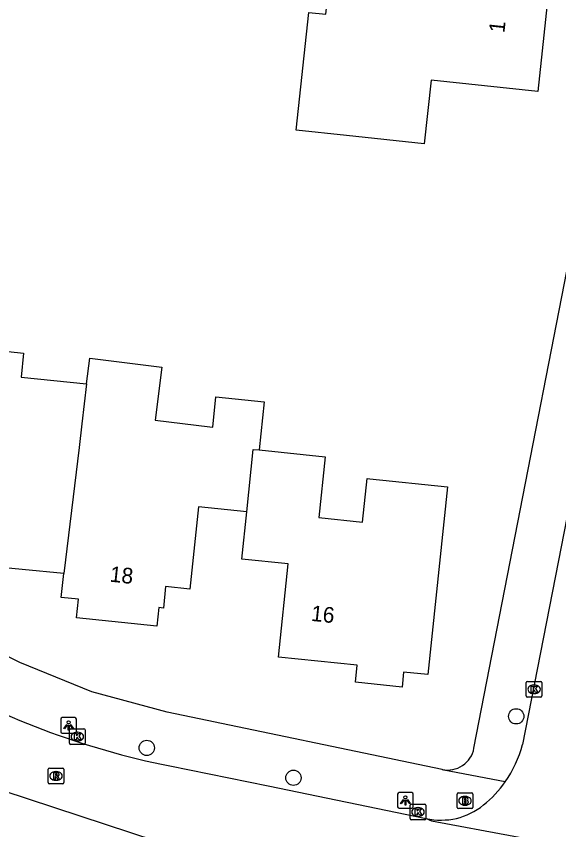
# Model space of a CAD drawing. Extents: x 162398 to 163643, y 386453 to 387397.
# Drawn here: x 162942.8 to 162977.4, y 386904.9 to 386956.9 of the extents above; entities that cross this region are included whole.
import ezdxf

# ---------------------------------------------------------------- set-up
doc = ezdxf.new("R2010")
doc.units = 0
for name, color, linetype in [('IMGEO_Boom', 7, 'Continuous'), ('IMGEO_Brandkraan', 7, 'Continuous'), ('IMGEO_Kolk', 7, 'Continuous'), ('IMGEO_Lichtpunt', 7, 'Continuous'), ('IMGEO_Pand', 7, 'Continuous'), ('IMGEO_Pand_nummerreeks', 7, 'Continuous'), ('IMGEO_Rijbaan_lokaal_open', 7, 'Continuous'), ('IMGEO_Rioolput', 7, 'Continuous'), ('IMGEO_Voetpad_open', 7, 'Continuous')]:
    doc.layers.add(name, color=color, linetype=linetype)

msp = doc.modelspace()

# ---------------------------------------------------------------- linework, layer by layer
at = {"layer": 'IMGEO_Boom'}
for centre in [(162974.721, 386912.151), (162951.105, 386910.133), (162960.482, 386908.221)]:
    msp.add_circle(centre, 0.489, dxfattribs=at)
at = {"layer": 'IMGEO_Brandkraan'}
for p, q in [((162970.948, 386906.324), (162970.948, 386907.176)), ((162971.023, 386907.25), (162971.875, 386907.25)), ((162971.436, 386907.03), (162971.461, 386907.03)), ((162971.949, 386907.176), (162971.949, 386906.324)), ((162971.459, 386906.47), (162971.434, 386906.47)), ((162971.875, 386906.25), (162971.023, 386906.25))]:
    msp.add_line(p, q, dxfattribs=at)
for points in [[(162970.948, 386906.324), (162970.948, 386907.176)], [(162971.023, 386907.25), (162971.875, 386907.25)], [(162971.296, 386906.95), (162971.296, 386906.55), (162971.509, 386906.55)], [(162971.527, 386906.95), (162971.296, 386906.95)], [(162971.475, 386906.869), (162971.421, 386906.869), (162971.421, 386906.793)], [(162971.949, 386907.176), (162971.949, 386906.324)], [(162971.421, 386906.793), (162971.474, 386906.793)], [(162971.483, 386906.717), (162971.421, 386906.717), (162971.421, 386906.636)], [(162971.421, 386906.636), (162971.483, 386906.636)], [(162971.875, 386906.25), (162971.023, 386906.25)]]:
    msp.add_lwpolyline(points, dxfattribs=at)
for centre, radius, start, end in [((162971.025, 386907.174), 0.0765, 91.552, 178.448), ((162971.025, 386907.174), 0.0765, 91.552, 178.448), ((162971.476, 386906.831), 0.0379, 267.8285, 90.9355), ((162971.531, 386906.805), 0.145, 59.4692, 91.5367), ((162971.556, 386906.852), 0.0922, 285.5137, 58.1501), ((162971.873, 386907.174), 0.0765, 1.552, 88.448), ((162971.873, 386907.174), 0.0765, 1.552, 88.448), ((162971.484, 386906.676), 0.0404, 269.8759, 90.5077), ((162971.515, 386906.801), 0.251, 268.6676, 293.5347), ((162971.561, 386906.66), 0.105, 301.3115, 78.989), ((162971.025, 386906.326), 0.0765, 181.552, 268.448), ((162971.025, 386906.326), 0.0765, 181.552, 268.448), ((162971.873, 386906.326), 0.0765, 271.552, 358.448), ((162971.873, 386906.326), 0.0765, 271.552, 358.448)]:
    msp.add_arc(centre, radius, start, end, dxfattribs=at)
for centre, major_axis, ratio, start_param, end_param in [((162971.435, 386906.75), (-0.387, 0.002), 0.722429, 4.712389, 7.853982), ((162971.46, 386906.75), (-0.39, 0.002), 0.717154, 1.570796, 4.712389)]:
    msp.add_ellipse(centre, major_axis=major_axis, ratio=ratio, start_param=start_param, end_param=end_param, dxfattribs=at)
at = {"layer": 'IMGEO_Kolk'}
for p, q in [((162975.364, 386913.458), (162975.364, 386914.31)), ((162975.439, 386914.384), (162976.291, 386914.384)), ((162975.852, 386914.164), (162975.877, 386914.164)), ((162976.365, 386914.31), (162976.365, 386913.458)), ((162976.291, 386913.384), (162975.439, 386913.384)), ((162975.875, 386913.604), (162975.85, 386913.604)), ((162946.163, 386910.429), (162946.163, 386911.281)), ((162946.238, 386911.355), (162947.09, 386911.355)), ((162946.651, 386911.135), (162946.676, 386911.135)), ((162947.164, 386911.281), (162947.164, 386910.429)), ((162946.674, 386910.575), (162946.649, 386910.575)), ((162947.09, 386910.355), (162946.238, 386910.355)), ((162967.944, 386905.61), (162967.944, 386906.462)), ((162968.019, 386906.536), (162968.871, 386906.536)), ((162968.945, 386906.462), (162968.945, 386905.61)), ((162968.432, 386906.316), (162968.457, 386906.316)), ((162968.871, 386905.536), (162968.019, 386905.536)), ((162968.455, 386905.756), (162968.43, 386905.756))]:
    msp.add_line(p, q, dxfattribs=at)
for points in [[(162975.364, 386913.458), (162975.364, 386914.31)], [(162975.439, 386914.384), (162976.291, 386914.384)], [(162976.365, 386914.31), (162976.365, 386913.458)], [(162975.685, 386914.084), (162975.808, 386914.084), (162975.808, 386913.933), (162975.938, 386914.084), (162976.102, 386914.084), (162975.956, 386913.933), (162976.109, 386913.684), (162975.957, 386913.684), (162975.872, 386913.848), (162975.808, 386913.781), (162975.808, 386913.684), (162975.685, 386913.684), (162975.685, 386914.084)], [(162976.291, 386913.384), (162975.439, 386913.384)], [(162946.163, 386910.429), (162946.163, 386911.281)], [(162946.238, 386911.355), (162947.09, 386911.355)], [(162946.484, 386911.055), (162946.607, 386911.055), (162946.607, 386910.904), (162946.737, 386911.055), (162946.901, 386911.055), (162946.755, 386910.904), (162946.908, 386910.655), (162946.756, 386910.655), (162946.671, 386910.819), (162946.607, 386910.752), (162946.607, 386910.655), (162946.484, 386910.655), (162946.484, 386911.055)], [(162947.164, 386911.281), (162947.164, 386910.429)], [(162947.09, 386910.355), (162946.238, 386910.355)], [(162967.944, 386905.61), (162967.944, 386906.462)], [(162968.019, 386906.536), (162968.871, 386906.536)], [(162968.945, 386906.462), (162968.945, 386905.61)], [(162968.265, 386906.236), (162968.388, 386906.236), (162968.388, 386906.085), (162968.518, 386906.236), (162968.682, 386906.236), (162968.536, 386906.085), (162968.689, 386905.836), (162968.537, 386905.836), (162968.452, 386906), (162968.388, 386905.933), (162968.388, 386905.836), (162968.265, 386905.836), (162968.265, 386906.236)], [(162968.871, 386905.536), (162968.019, 386905.536)]]:
    msp.add_lwpolyline(points, dxfattribs=at)
for centre, start, end in [((162975.441, 386914.308), 91.552, 178.448), ((162975.441, 386914.308), 91.552, 178.448), ((162976.289, 386914.308), 1.552, 88.448), ((162976.289, 386914.308), 1.552, 88.448), ((162975.441, 386913.46), 181.552, 268.448), ((162975.441, 386913.46), 181.552, 268.448), ((162976.289, 386913.46), 271.552, 358.448), ((162976.289, 386913.46), 271.552, 358.448), ((162946.24, 386911.279), 91.552, 178.448), ((162946.24, 386911.279), 91.552, 178.448), ((162947.088, 386911.279), 1.552, 88.448), ((162947.088, 386911.279), 1.552, 88.448), ((162946.24, 386910.431), 181.552, 268.448), ((162946.24, 386910.431), 181.552, 268.448), ((162947.088, 386910.431), 271.552, 358.448), ((162947.088, 386910.431), 271.552, 358.448), ((162968.021, 386906.46), 91.552, 178.448), ((162968.021, 386906.46), 91.552, 178.448), ((162968.869, 386906.46), 1.552, 88.448), ((162968.869, 386906.46), 1.552, 88.448), ((162968.021, 386905.612), 181.552, 268.448), ((162968.021, 386905.612), 181.552, 268.448), ((162968.869, 386905.612), 271.552, 358.448), ((162968.869, 386905.612), 271.552, 358.448)]:
    msp.add_arc(centre, 0.0765, start, end, dxfattribs=at)
for centre, major_axis, ratio, start_param, end_param in [((162975.851, 386913.884), (-0.387, 0.002), 0.722429, 4.712389, 7.853982), ((162975.876, 386913.884), (-0.39, 0.002), 0.717154, 1.570796, 4.712389), ((162946.65, 386910.855), (-0.387, 0.002), 0.722429, 4.712389, 7.853982), ((162946.675, 386910.855), (-0.39, 0.002), 0.717154, 1.570796, 4.712389), ((162968.431, 386906.036), (-0.387, 0.002), 0.722429, 4.712389, 7.853982), ((162968.456, 386906.036), (-0.39, 0.002), 0.717154, 1.570796, 4.712389)]:
    msp.add_ellipse(centre, major_axis=major_axis, ratio=ratio, start_param=start_param, end_param=end_param, dxfattribs=at)
at = {"layer": 'IMGEO_Lichtpunt'}
for p, q in [((162946.515, 386912.07), (162945.707, 386912.07)), ((162946.515, 386912.07), (162945.707, 386912.07)), ((162945.613, 386911.975), (162945.613, 386911.168)), ((162945.613, 386911.975), (162945.613, 386911.168)), ((162946.609, 386911.168), (162946.609, 386911.975)), ((162946.609, 386911.168), (162946.609, 386911.975)), ((162945.707, 386911.074), (162946.515, 386911.074)), ((162945.707, 386911.074), (162946.515, 386911.074)), ((162967.14, 386907.179), (162967.14, 386906.372)), ((162967.14, 386907.179), (162967.14, 386906.372)), ((162968.042, 386907.274), (162967.234, 386907.274)), ((162968.042, 386907.274), (162967.234, 386907.274)), ((162968.136, 386906.372), (162968.136, 386907.179)), ((162968.136, 386906.372), (162968.136, 386907.179)), ((162967.234, 386906.278), (162968.042, 386906.278)), ((162967.234, 386906.278), (162968.042, 386906.278))]:
    msp.add_line(p, q, dxfattribs=at)
for points in [[(162945.987, 386911.639), (162946.026, 386911.611), (162945.838, 386911.349), (162945.8, 386911.376), (162945.987, 386911.639)], [(162946.089, 386911.591), (162946.136, 386911.591), (162946.136, 386911.269), (162946.089, 386911.269), (162946.089, 386911.591)], [(162946.199, 386911.611), (162946.237, 386911.638), (162946.424, 386911.376), (162946.385, 386911.348), (162946.199, 386911.611)], [(162967.514, 386906.843), (162967.553, 386906.815), (162967.365, 386906.553), (162967.327, 386906.58), (162967.514, 386906.843)], [(162967.616, 386906.795), (162967.663, 386906.795), (162967.663, 386906.473), (162967.616, 386906.473), (162967.616, 386906.795)], [(162967.726, 386906.815), (162967.764, 386906.842), (162967.951, 386906.58), (162967.912, 386906.552), (162967.726, 386906.815)]]:
    msp.add_lwpolyline(points, dxfattribs=at)
for centre in [(162946.112, 386911.773), (162967.639, 386906.977)]:
    msp.add_circle(centre, 0.0994, dxfattribs=at)
for centre, start, end in [((162945.707, 386911.975), 90, 180), ((162945.707, 386911.975), 90, 180), ((162946.515, 386911.975), 0, 90), ((162946.515, 386911.975), 0, 90), ((162945.707, 386911.168), 180, 270), ((162945.707, 386911.168), 180, 270), ((162946.515, 386911.168), 270, 0), ((162946.515, 386911.168), 270, 360), ((162967.234, 386907.179), 90, 180), ((162967.234, 386907.179), 90, 180), ((162968.042, 386907.179), 0, 90), ((162968.042, 386907.179), 0, 90), ((162967.234, 386906.372), 180, 270), ((162967.234, 386906.372), 180, 270), ((162968.042, 386906.372), 270, 0), ((162968.042, 386906.372), 270, 360)]:
    msp.add_arc(centre, 0.0946, start, end, dxfattribs=at)
at = {"layer": 'IMGEO_Pand'}
for points in [[(162976.875, 386959.335), (162976.101, 386952.097), (162969.281, 386952.826), (162968.845, 386948.752), (162963.874, 386949.284), (162960.658, 386949.628), (162961.463, 386957.162), (162962.555, 386957.045), (162962.892, 386960.2), (162962.945, 386960.698), (162962.97, 386960.928), (162965.077, 386960.703)], [(162935.975, 386936.428), (162938.919, 386936.121), (162938.889, 386935.832), (162943.233, 386935.379), (162943.073, 386933.841), (162947.256, 386933.404)], [(162947.256, 386933.404), (162947.456, 386935.045), (162952.066, 386934.484), (162951.653, 386931.092), (162955.145, 386930.667), (162955.326, 386930.645), (162955.529, 386932.589), (162958.603, 386932.269), (162958.283, 386929.195)], [(162947.256, 386933.404), (162946.954, 386930.845), (162946.776, 386929.332), (162945.795, 386921.277)], [(162945.795, 386921.277), (162937.784, 386922.045), (162937.914, 386923.288), (162938.496, 386928.866), (162935.219, 386929.208)], [(162958.283, 386929.195), (162962.519, 386928.753), (162962.113, 386924.861), (162964.894, 386924.571), (162965.185, 386927.367), (162965.363, 386927.348), (162970.336, 386926.83), (162969.083, 386914.816), (162967.524, 386914.979), (162967.423, 386914.016), (162964.444, 386914.327), (162964.558, 386915.416), (162959.532, 386915.94), (162960.153, 386921.893), (162957.193, 386922.202), (162957.508, 386925.217)], [(162957.508, 386925.217), (162957.898, 386929.209), (162958.283, 386929.195)], [(162957.508, 386925.217), (162954.404, 386925.541), (162953.856, 386920.291), (162952.313, 386920.452), (162952.17, 386919.077), (162951.872, 386919.108), (162951.748, 386917.916), (162946.608, 386918.451), (162946.732, 386919.644), (162945.637, 386919.758), (162945.795, 386921.277)]]:
    msp.add_lwpolyline(points, dxfattribs=at)
at = {"layer": 'IMGEO_Rijbaan_lokaal_open'}
for points in [[(162982.357, 386947.293), (162975.116, 386910.354)], [(162952.574, 386908.978), (162958.875, 386907.712), (162968.963, 386905.626)], [(162951.708, 386904.178), (162938.667, 386908.445)], [(162968.963, 386905.626), (162969.299, 386905.46), (162985.093, 386902.521), (162985.263, 386902.621)]]:
    msp.add_lwpolyline(points, dxfattribs=at)
for centre, radius, start, end in [((162962.901, 386960.241), 52.293, 240.0812, 258.6099), ((162968.219, 386912.053), 7.103, 324.7686, 346.1636), ((162968.216, 386912.041), 7.099, 308.466, 324.8575), ((162969.93, 386909.768), 4.253, 256.8567, 309.438)]:
    msp.add_arc(centre, radius, start, end, dxfattribs=at)
at = {"layer": 'IMGEO_Rioolput'}
for p, q in [((162944.806, 386907.916), (162944.806, 386908.768)), ((162944.881, 386908.842), (162945.733, 386908.842)), ((162945.294, 386908.622), (162945.319, 386908.622)), ((162945.807, 386908.768), (162945.807, 386907.916)), ((162945.317, 386908.062), (162945.292, 386908.062)), ((162945.733, 386907.842), (162944.881, 386907.842))]:
    msp.add_line(p, q, dxfattribs=at)
for points in [[(162944.806, 386907.916), (162944.806, 386908.768)], [(162944.881, 386908.842), (162945.733, 386908.842)], [(162945.395, 386908.54), (162945.143, 386908.542), (162945.143, 386908.142)], [(162945.321, 386908.461), (162945.267, 386908.461), (162945.267, 386908.38)], [(162945.807, 386908.768), (162945.807, 386907.916)], [(162945.143, 386908.142), (162945.267, 386908.142), (162945.267, 386908.304), (162945.278, 386908.304)], [(162945.267, 386908.38), (162945.319, 386908.38)], [(162945.325, 386908.275), (162945.396, 386908.142), (162945.536, 386908.142), (162945.471, 386908.268)], [(162945.733, 386907.842), (162944.881, 386907.842)]]:
    msp.add_lwpolyline(points, dxfattribs=at)
for centre, radius, start, end in [((162944.883, 386908.766), 0.0765, 91.552, 178.448), ((162944.883, 386908.766), 0.0765, 91.552, 178.448), ((162945.327, 386908.365), 0.0964, 77.0061, 93.1865), ((162945.341, 386908.422), 0.0378, 276.6634, 79.6772), ((162945.394, 386908.43), 0.109, 350.3612, 89.416), ((162945.392, 386908.43), 0.112, 277.5842, 350.9817), ((162945.731, 386908.766), 0.0765, 1.552, 88.448), ((162945.731, 386908.766), 0.0765, 1.552, 88.448), ((162944.883, 386907.918), 0.0765, 181.552, 268.448), ((162944.883, 386907.918), 0.0765, 181.552, 268.448), ((162945.277, 386908.251), 0.0533, 26.0293, 88.6989), ((162945.303, 386908.569), 0.19, 274.7715, 282.9687), ((162945.376, 386908.215), 0.108, 29.5134, 73.7905), ((162945.731, 386907.918), 0.0765, 271.552, 358.448), ((162945.731, 386907.918), 0.0765, 271.552, 358.448)]:
    msp.add_arc(centre, radius, start, end, dxfattribs=at)
for centre, major_axis, ratio, start_param, end_param in [((162945.293, 386908.342), (-0.387, 0.002), 0.722429, 4.712389, 7.853982), ((162945.318, 386908.342), (-0.39, 0.002), 0.717154, 1.570796, 4.712389)]:
    msp.add_ellipse(centre, major_axis=major_axis, ratio=ratio, start_param=start_param, end_param=end_param, dxfattribs=at)
at = {"layer": 'IMGEO_Voetpad_open'}
for points in [[(162972.023, 386910.108), (162989.528, 387000), (162990.536, 387005.429)], [(162969.989, 386908.754), (162952.4, 386912.414), (162947.592, 386913.72), (162943, 386915.598), (162905.757, 386934.385)], [(162974.021, 386907.955), (162970.096, 386908.707), (162969.989, 386908.754)]]:
    msp.add_lwpolyline(points, dxfattribs=at)
msp.add_arc((162970.34, 386910.431), 1.714, 258.1769, 349.1251, dxfattribs=at)

# ---------------------------------------------------------------- texts
at = {"layer": 'IMGEO_Pand_nummerreeks'}
for s, rotation, p in [('1', 83.8982, (162973.965, 386955.823)), ('18', 354.0584, (162948.71, 386920.766)), ('16', 354.048, (162961.575, 386918.26))]:
    msp.add_text(s, height=1, rotation=rotation, dxfattribs=at).set_placement(p)

doc.saveas('drawing.dxf')
